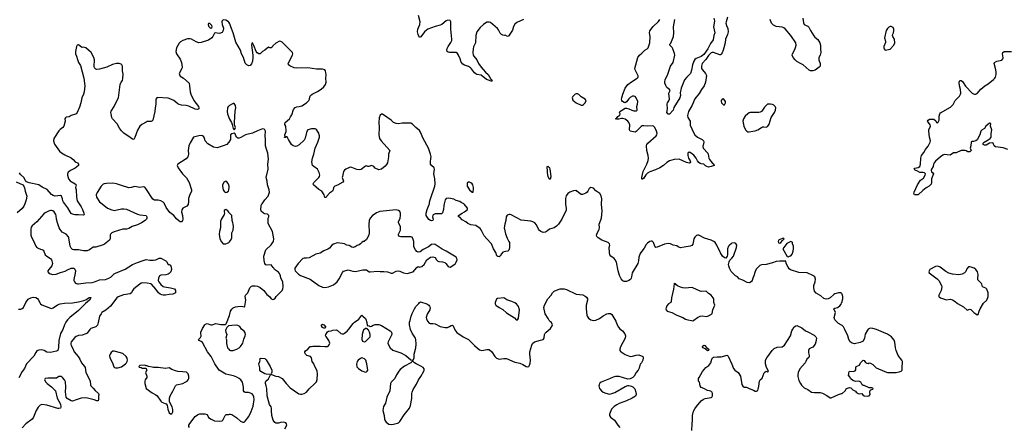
# Model space of a CAD drawing. Header units: inches. Extents: x 2134017 to 2292458, y 756222 to 916513.
# Tile 331 of 387: x 2246589 to 2262654, y 866356 to 873007. Entities that reach past the tile are written whole.
import ezdxf

# ---------------------------------------------------------------- set-up
doc = ezdxf.new("R2010")
doc.units = ezdxf.units.IN
doc.header["$MEASUREMENT"] = 0
for name, color, linetype in [('C2846', 7, 'Continuous'), ('C2847', 7, 'Continuous'), ('C2856', 7, 'Continuous'), ('C2857', 7, 'Continuous'), ('C2866', 7, 'Continuous'), ('C2867', 7, 'Continuous')]:
    doc.layers.add(name, color=color, linetype=linetype)

msp = doc.modelspace()

# ---------------------------------------------------------------- linework, layer by layer
at = {"layer": 'C2846', "color": 5}
for points, elevation in [([(2246671, 870000), (2246657, 869963), (2246630, 869927), (2246550, 869855)], 320), ([(2247935, 870000), (2248023, 869930), (2248090, 869903), (2248130, 869896), (2248250, 869921), (2248290, 869923), (2248330, 869917), (2248510, 869832), (2248550, 869822), (2248651, 869811), (2248661, 869790), (2248663, 869770), (2248656, 869750), (2248636, 869730), (2248574, 869690), (2248510, 869658), (2248425, 869635), (2248370, 869598), (2248330, 869589), (2248270, 869587), (2248132, 869548), (2248091, 869530), (2248071, 869510), (2248065, 869495), (2248064, 869430), (2248055, 869410), (2247974, 869346), (2247950, 869331), (2247830, 869297), (2247790, 869295), (2247727, 869250), (2247690, 869233), (2247630, 869236), (2247550, 869252), (2247470, 869250), (2247450, 869259), (2247430, 869278), (2247415, 869310), (2247393, 869447), (2247386, 869466), (2247350, 869505), (2247282, 869542), (2247250, 869581), (2247233, 869613), (2247205, 869690), (2247192, 869750), (2247187, 869807), (2247180, 869830), (2247150, 869872), (2247130, 869887), (2247110, 869893), (2247090, 869893), (2247059, 869881), (2247005, 869855), (2246982, 869838), (2246870, 869710), (2246790, 869641), (2246778, 869622), (2246770, 869590), (2246772, 869490), (2246781, 869461), (2246810, 869410), (2246853, 869310), (2246870, 869290), (2246890, 869278), (2246930, 869260), (2246950, 869258), (2246970, 869247), (2246982, 869230), (2247006, 869170), (2247030, 869148), (2247091, 869110), (2247107, 869090), (2247116, 869070), (2247124, 869030), (2247116, 868990), (2247063, 868930), (2247051, 868910), (2247051, 868890), (2247070, 868866), (2247130, 868847), (2247186, 868854), (2247256, 868884), (2247330, 868904), (2247370, 868926), (2247430, 868950), (2247470, 868953), (2247490, 868938), (2247499, 868910), (2247496, 868870), (2247475, 868770), (2247475, 868750), (2247483, 868730), (2247502, 868710), (2247530, 868697), (2247550, 868695), (2247670, 868715), (2247770, 868720), (2247810, 868729), (2247890, 868764), (2247990, 868770), (2248045, 868790), (2248080, 868810), (2248130, 868860), (2248150, 868873), (2248310, 868938), (2248428, 869012), (2248510, 869047), (2248590, 869070), (2248650, 869093), (2248710, 869084), (2248770, 869083), (2248810, 869087), (2248865, 869115), (2248890, 869114), (2248974, 869074), (2248983, 869063), (2249010, 869012), (2249030, 869011), (2249050, 869002), (2249061, 868970), (2249066, 868930), (2249057, 868890), (2249030, 868863), (2249010, 868854), (2248974, 868846), (2248890, 868836), (2248870, 868826), (2248852, 868788), (2248850, 868750), (2248858, 868730), (2248890, 868686), (2248930, 868654), (2248950, 868647), (2249050, 868634), (2249114, 868614), (2249133, 868590), (2249131, 868550), (2249090, 868527), (2249030, 868523), (2248970, 868512), (2248930, 868511), (2248910, 868516), (2248880, 868530), (2248852, 868550), (2248810, 868612), (2248741, 868690), (2248730, 868696), (2248670, 868708), (2248590, 868712), (2248570, 868706), (2248550, 868693), (2248450, 868615), (2248430, 868590), (2248411, 868549), (2248390, 868533), (2248282, 868518), (2248196, 868484), (2248173, 868467), (2248069, 868331), (2247992, 868268), (2247932, 868228), (2247917, 868210), (2247890, 868170), (2247872, 868068), (2247856, 868024), (2247830, 867993), (2247751, 867969), (2247731, 867950), (2247691, 867890), (2247670, 867879), (2247610, 867861), (2247550, 867856), (2247510, 867840), (2247490, 867822), (2247430, 867750), (2247423, 867730), (2247421, 867710), (2247428, 867690), (2247451, 867651), (2247478, 867590), (2247543, 867510), (2247570, 867470), (2247599, 867410), (2247647, 867350), (2247655, 867330), (2247668, 867248), (2247714, 867170), (2247739, 867110), (2247744, 867050), (2247751, 867030), (2247790, 866995), (2247818, 866958), (2247876, 866910), (2247882, 866890), (2247876, 866864), (2247873, 866830), (2247876, 866810), (2247871, 866790), (2247850, 866786), (2247805, 866805), (2247693, 866833), (2247655, 866835), (2247590, 866832), (2247510, 866802), (2247450, 866785), (2247430, 866786), (2247365, 866825), (2247348, 866850), (2247335, 866935), (2247341, 867010), (2247337, 867097), (2247322, 867130), (2247290, 867169), (2247270, 867184), (2247250, 867187), (2247230, 867184), (2247190, 867158), (2247170, 867155), (2247050, 867159), (2247007, 867153), (2246998, 867142), (2246996, 867130), (2247015, 867090), (2247036, 867070), (2247110, 867017), (2247173, 866950), (2247202, 866830), (2247256, 866736), (2247261, 866690), (2247253, 866670), (2247230, 866660), (2247210, 866660), (2247030, 866716), (2246950, 866728), (2246921, 866719), (2246890, 866683), (2246856, 866630), (2246817, 866523), (2246791, 866490), (2246690, 866410), (2246630, 866349)], 340), ([(2247560, 870000), (2247593, 869953), (2247615, 869910), (2247638, 869850), (2247641, 869830), (2247630, 869819), (2247550, 869825), (2247490, 869822), (2247467, 869827), (2247430, 869846), (2247410, 869869), (2247376, 869936), (2247326, 870000)], 320), ([(2249339, 870000), (2249337, 869990), (2249315, 869965), (2249250, 869930), (2249235, 869905), (2249230, 869870), (2249245, 869810), (2249251, 869750), (2249247, 869733), (2249230, 869709), (2249210, 869709), (2249190, 869722), (2249150, 869759), (2249105, 869810), (2249041, 869861), (2248981, 869941), (2248954, 870000)], 340), ([(2250000, 869868), (2249986, 869890), (2249950, 869908), (2249927, 869893), (2249926, 869870), (2249932, 869850), (2249926, 869830), (2249874, 869746), (2249868, 869712), (2249863, 869610), (2249848, 869550), (2249845, 869510), (2249855, 869430), (2249883, 869383), (2249910, 869351), (2249950, 869347), (2249981, 869359), (2250000, 869373)], 360), ([(2246570, 868285), (2246610, 868284), (2246630, 868293), (2246650, 868310), (2246691, 868390), (2246730, 868444), (2246770, 868469), (2246810, 868478), (2246850, 868473), (2246878, 868458), (2246890, 868443), (2246921, 868381), (2246930, 868369), (2246950, 868355), (2247090, 868300), (2247110, 868297), (2247134, 868306), (2247207, 868353), (2247250, 868370), (2247318, 868382), (2247450, 868389), (2247550, 868405), (2247636, 868424), (2247677, 868443), (2247710, 868468), (2247730, 868476), (2247750, 868474), (2247751, 868471), (2247728, 868430), (2247663, 868377), (2247550, 868261), (2247409, 868150), (2247370, 868110), (2247342, 868070), (2247320, 868030), (2247292, 867950), (2247253, 867887), (2247228, 867770), (2247221, 867659), (2247210, 867610), (2247190, 867597), (2247090, 867575), (2247030, 867584), (2246988, 867608), (2246950, 867620), (2246903, 867617), (2246870, 867605), (2246850, 867579), (2246821, 867519), (2246702, 867390), (2246665, 867315), (2246630, 867265), (2246575, 867165)], 320), ([(2250000, 867213), (2249950, 867225), (2249846, 867286), (2249775, 867390), (2249711, 867511), (2249653, 867590), (2249570, 867737), (2249550, 867757), (2249518, 867770), (2249509, 867790), (2249539, 867821), (2249550, 867842), (2249552, 867850), (2249544, 867890), (2249547, 867910), (2249573, 867970), (2249610, 868028), (2249622, 868038), (2249650, 868048), (2249710, 868030), (2249730, 868030), (2249790, 868048), (2249870, 868034), (2249949, 868031), (2249958, 868042), (2249976, 868084), (2250000, 868152)], 340), ([(2250000, 868011), (2249994, 868010), (2249970, 867986), (2249951, 867950), (2249947, 867933), (2249951, 867910), (2249967, 867870), (2249955, 867810), (2249961, 867790), (2249964, 867724), (2249979, 867650), (2250000, 867629)], 340), ([(2249358, 866350), (2249351, 866370), (2249351, 866390), (2249363, 866416), (2249450, 866531), (2249490, 866561), (2249510, 866570), (2249530, 866573), (2249610, 866574), (2249646, 866566), (2249670, 866518), (2249711, 866490), (2249770, 866464), (2249850, 866454), (2249890, 866463), (2249906, 866474), (2249941, 866550), (2249950, 866561), (2249957, 866563), (2249990, 866564), (2250000, 866567)], 340)]:
    msp.add_lwpolyline(points, dxfattribs=dict(at, elevation=elevation))
at = {"layer": 'C2846', "color": 5, "elevation": 360}
for points in [[(2248130, 867599), (2248110, 867596), (2248084, 867576), (2248064, 867550), (2248057, 867530), (2248062, 867490), (2248102, 867410), (2248124, 867344), (2248134, 867334), (2248150, 867327), (2248190, 867328), (2248250, 867342), (2248317, 867390), (2248332, 867408), (2248341, 867430), (2248346, 867450), (2248343, 867483), (2248329, 867510), (2248270, 867560), (2248150, 867595)], [(2248630, 867368), (2248550, 867366), (2248534, 867350), (2248538, 867338), (2248570, 867334), (2248590, 867322), (2248640, 867320), (2248653, 867313), (2248660, 867300), (2248662, 867290), (2248642, 867250), (2248665, 867190), (2248665, 867170), (2248637, 867130), (2248631, 867110), (2248633, 867073), (2248651, 866990), (2248750, 866921), (2248810, 866888), (2248830, 866871), (2248890, 866783), (2248910, 866766), (2248965, 866745), (2248977, 866737), (2248995, 866715), (2249008, 866650), (2249030, 866591), (2249050, 866576), (2249070, 866578), (2249089, 866610), (2249089, 866649), (2249076, 866690), (2249035, 866770), (2249033, 866830), (2249045, 866870), (2249090, 866946), (2249129, 867030), (2249150, 867050), (2249250, 867071), (2249290, 867091), (2249319, 867110), (2249339, 867130), (2249349, 867150), (2249349, 867170), (2249349, 867190), (2249339, 867230), (2249310, 867253), (2249250, 867263), (2249170, 867267), (2249130, 867275), (2249070, 867297), (2249030, 867325), (2248970, 867315), (2248850, 867329), (2248770, 867329), (2248750, 867338), (2248690, 867346), (2248670, 867358), (2248650, 867358)]]:
    msp.add_lwpolyline(points, close=True, dxfattribs=at)
at = {"layer": 'C2847', "color": 5}
for points, elevation in [([(2250000, 872965), (2249996, 872970), (2249950, 873001), (2249910, 873004), (2249890, 872990), (2249889, 872970), (2249894, 872930), (2249912, 872870), (2249908, 872830), (2249890, 872799), (2249850, 872784), (2249810, 872785), (2249785, 872795), (2249770, 872789), (2249739, 872730), (2249724, 872710), (2249670, 872671), (2249548, 872632), (2249510, 872627), (2249470, 872643), (2249390, 872691), (2249370, 872697), (2249326, 872694), (2249250, 872670), (2249213, 872647), (2249190, 872623), (2249148, 872550), (2249139, 872490), (2249145, 872450), (2249205, 872365), (2249227, 872307), (2249242, 872230), (2249237, 872210), (2249193, 872130), (2249194, 872110), (2249208, 872088), (2249261, 872050), (2249353, 871970), (2249362, 871930), (2249372, 871830), (2249383, 871790), (2249433, 871690), (2249505, 871590), (2249514, 871570), (2249511, 871550), (2249490, 871541), (2249450, 871548), (2249350, 871594), (2249305, 871605), (2249230, 871612), (2249190, 871624), (2249170, 871635), (2249104, 871690), (2249030, 871723), (2249010, 871727), (2248830, 871735), (2248808, 871710), (2248811, 871630), (2248798, 871570), (2248794, 871510), (2248763, 871370), (2248747, 871353), (2248734, 871346), (2248670, 871344), (2248650, 871336), (2248583, 871297), (2248550, 871270), (2248510, 871206), (2248470, 871084), (2248450, 871053), (2248430, 871058), (2248390, 871083), (2248290, 871155), (2248250, 871192), (2248215, 871235), (2248182, 871310), (2248105, 871390), (2248094, 871410), (2248080, 871470), (2248078, 871490), (2248083, 871516), (2248130, 871588), (2248170, 871673), (2248202, 871730), (2248229, 871951), (2248246, 871990), (2248264, 872016), (2248274, 872046), (2248277, 872117), (2248267, 872173), (2248266, 872246), (2248257, 872270), (2248243, 872283), (2248214, 872294), (2248170, 872291), (2248106, 872274), (2248010, 872232), (2247890, 872202), (2247850, 872195), (2247830, 872197), (2247810, 872222), (2247804, 872244), (2247808, 872350), (2247798, 872390), (2247753, 872470), (2247670, 872549), (2247630, 872561), (2247610, 872553), (2247597, 872557), (2247550, 872595), (2247527, 872590), (2247514, 872570), (2247498, 872490), (2247499, 872450), (2247516, 872410), (2247530, 872358), (2247550, 872311), (2247580, 872260), (2247638, 872050), (2247654, 871930), (2247640, 871830), (2247630, 871790), (2247603, 871730), (2247587, 871650), (2247563, 871577), (2247528, 871490), (2247510, 871469), (2247497, 871463), (2247430, 871441), (2247396, 871424), (2247350, 871415), (2247336, 871404), (2247327, 871390), (2247330, 871350), (2247311, 871269), (2247295, 871250), (2247250, 871216), (2247229, 871191), (2247146, 871070), (2247142, 871030), (2247158, 870978), (2247240, 870860), (2247273, 870833), (2247323, 870803), (2247430, 870751), (2247464, 870724), (2247496, 870690), (2247531, 870670), (2247551, 870650), (2247546, 870630), (2247496, 870584), (2247430, 870549), (2247382, 870518), (2247368, 870492), (2247369, 870471), (2247387, 870410), (2247410, 870379), (2247430, 870364), (2247496, 870330), (2247511, 870310), (2247500, 870270), (2247512, 870230), (2247516, 870110), (2247525, 870050), (2247560, 870000)], 320), ([(2250000, 871597), (2249990, 871589), (2249977, 871563), (2249972, 871510), (2249979, 871470), (2250000, 871413)], 340), ([(2250000, 871009), (2249996, 871004), (2249967, 870973), (2249910, 870946), (2249810, 870915), (2249750, 870929), (2249660, 870980), (2249615, 871030), (2249607, 871070), (2249596, 871096), (2249572, 871112), (2249550, 871115), (2249512, 871112), (2249427, 871090), (2249370, 870995), (2249348, 870950), (2249338, 870870), (2249344, 870810), (2249331, 870770), (2249304, 870736), (2249171, 870650), (2249161, 870630), (2249177, 870590), (2249248, 870490), (2249309, 870429), (2249335, 870390), (2249353, 870350), (2249391, 870229), (2249391, 870210), (2249360, 870140), (2249344, 870090), (2249346, 870030), (2249339, 870000)], 340), ([(2247326, 870000), (2247302, 870030), (2247291, 870050), (2247286, 870086), (2247270, 870128), (2247257, 870137), (2247170, 870130), (2247138, 870138), (2247110, 870154), (2247035, 870235), (2246956, 870276), (2246904, 870310), (2246744, 870344), (2246702, 870362), (2246682, 870382), (2246655, 870430), (2246602, 870482), (2246587, 870507)], 320), ([(2246530, 870363), (2246638, 870310), (2246656, 870290), (2246665, 870265), (2246677, 870210), (2246704, 870130), (2246697, 870070), (2246671, 870000)], 320), ([(2248954, 870000), (2248950, 870009), (2248930, 870029), (2248890, 870053), (2248850, 870064), (2248790, 870062), (2248761, 870081), (2248649, 870250), (2248630, 870272), (2248610, 870278), (2248550, 870270), (2248470, 870284), (2248410, 870267), (2248370, 870265), (2248250, 870301), (2248170, 870331), (2248110, 870337), (2248006, 870334), (2247970, 870328), (2247950, 870321), (2247917, 870290), (2247854, 870186), (2247839, 870150), (2247845, 870110), (2247890, 870035), (2247935, 870000)], 340), ([(2250000, 870308), (2249990, 870334), (2249970, 870362), (2249950, 870373), (2249918, 870350), (2249899, 870310), (2249899, 870290), (2249911, 870230), (2249930, 870198), (2249950, 870185), (2249970, 870191), (2249994, 870210), (2250000, 870233)], 360)]:
    msp.add_lwpolyline(points, dxfattribs=dict(at, elevation=elevation))
at = {"layer": 'C2847', "color": 5, "elevation": 320}
msp.add_lwpolyline([(2249690, 872942), (2249670, 872942), (2249664, 872930), (2249670, 872903), (2249690, 872879), (2249710, 872871), (2249723, 872877), (2249729, 872890), (2249726, 872910), (2249710, 872931)], close=True, dxfattribs=at)
at = {"layer": 'C2856', "color": 5}
for points, elevation in [([(2250000, 868152), (2250010, 868181), (2250028, 868250), (2250050, 868285), (2250070, 868306), (2250110, 868324), (2250148, 868328), (2250210, 868331), (2250250, 868321), (2250257, 868323), (2250265, 868335), (2250278, 868430), (2250269, 868490), (2250275, 868510), (2250309, 868550), (2250345, 868630), (2250355, 868645), (2250370, 868659), (2250390, 868665), (2250430, 868665), (2250470, 868657), (2250510, 868639), (2250570, 868586), (2250622, 868522), (2250665, 868490), (2250690, 868451), (2250717, 868443), (2250736, 868444), (2250759, 868461), (2250773, 868490), (2250870, 868590), (2250884, 868616), (2250890, 868650), (2250884, 868730), (2250852, 868790), (2250845, 868830), (2250830, 868864), (2250810, 868885), (2250748, 868930), (2250738, 868950), (2250723, 868963), (2250690, 869009), (2250610, 869004), (2250598, 869010), (2250589, 869030), (2250578, 869078), (2250575, 869150), (2250604, 869250), (2250690, 869333), (2250716, 869364), (2250730, 869390), (2250736, 869430), (2250715, 869550), (2250644, 869684), (2250641, 869739), (2250645, 869770), (2250654, 869790), (2250654, 869810), (2250632, 869832), (2250590, 869837), (2250568, 869848), (2250530, 869882), (2250521, 869910), (2250528, 869968), (2250536, 869990), (2250543, 870000)], 340), ([(2253514, 870000), (2253507, 869973), (2253505, 869910), (2253485, 869855), (2253470, 869841), (2253450, 869838), (2253370, 869841), (2253337, 869823), (2253328, 869810), (2253325, 869790), (2253333, 869750), (2253330, 869729), (2253310, 869725), (2253290, 869729), (2253266, 869746), (2253223, 869810), (2253220, 869850), (2253237, 869910), (2253272, 869990), (2253273, 870000)], 320), ([(2255493, 870000), (2255493, 869990), (2255506, 869930), (2255503, 869897), (2255432, 869750), (2255382, 869670), (2255350, 869637), (2255310, 869611), (2255231, 869590), (2255200, 869560), (2255170, 869541), (2255130, 869536), (2255090, 869549), (2255070, 869565), (2255052, 869590), (2255019, 869659), (2254992, 869692), (2254962, 869710), (2254930, 869718), (2254770, 869736), (2254610, 869823), (2254590, 869828), (2254574, 869826), (2254545, 869815), (2254525, 869790), (2254519, 869730), (2254502, 869670), (2254496, 869610), (2254515, 869515), (2254540, 869440), (2254571, 869390), (2254578, 869370), (2254581, 869290), (2254577, 869263), (2254570, 869246), (2254552, 869228), (2254513, 869227), (2254470, 869214), (2254450, 869188), (2254430, 869149), (2254410, 869139), (2254390, 869142), (2254375, 869155), (2254357, 869210), (2254321, 869270), (2254289, 869350), (2254210, 869430), (2254170, 869480), (2254118, 869579), (2254102, 869602), (2254030, 869649), (2253950, 869661), (2253902, 869682), (2253869, 869710), (2253810, 869741), (2253770, 869782), (2253748, 869790), (2253750, 869811), (2253808, 869850), (2253849, 869871), (2253895, 869910), (2253895, 869930), (2253849, 869990), (2253839, 869999), (2253838, 870000)], 320), ([(2260000, 868539), (2259990, 868549), (2259951, 868549), (2259910, 868541), (2259890, 868536), (2259870, 868523), (2259810, 868467), (2259781, 868450), (2259746, 868446), (2259710, 868456), (2259662, 868502), (2259584, 868544), (2259555, 868575), (2259544, 868630), (2259545, 868670), (2259567, 868730), (2259572, 868772), (2259564, 868810), (2259530, 868833), (2259435, 868875), (2259304, 868884), (2259167, 868927), (2259144, 868944), (2259127, 868967), (2259094, 869030), (2259087, 869067), (2258990, 869069), (2258930, 869060), (2258870, 869040), (2258770, 869015), (2258693, 869007), (2258664, 868996), (2258606, 868934), (2258590, 868898), (2258568, 868830), (2258549, 868790), (2258538, 868750), (2258527, 868733), (2258510, 868718), (2258490, 868713), (2258459, 868719), (2258390, 868758), (2258330, 868781), (2258299, 868810), (2258270, 868830), (2258200, 868900), (2258170, 868954), (2258158, 868990), (2258156, 869010), (2258163, 869057), (2258176, 869084), (2258210, 869115), (2258233, 869147), (2258285, 869290), (2258289, 869330), (2258274, 869354), (2258250, 869364), (2258210, 869358), (2258195, 869350), (2258170, 869329), (2258155, 869310), (2258140, 869270), (2258137, 869170), (2258130, 869148), (2258110, 869118), (2258090, 869122), (2258055, 869150), (2258022, 869202), (2257961, 869330), (2257936, 869370), (2257916, 869390), (2257870, 869412), (2257764, 869444), (2257670, 869492), (2257650, 869492), (2257630, 869486), (2257602, 869458), (2257590, 869430), (2257580, 869370), (2257570, 869342), (2257556, 869324), (2257530, 869312), (2257430, 869293), (2257370, 869286), (2257330, 869301), (2257310, 869315), (2257250, 869330), (2257210, 869352), (2257170, 869357), (2257110, 869345), (2256990, 869294), (2256970, 869292), (2256950, 869309), (2256931, 869370), (2256921, 869381), (2256910, 869392), (2256890, 869394), (2256870, 869388), (2256830, 869362), (2256810, 869341), (2256780, 869280), (2256740, 869230), (2256715, 869190), (2256692, 869130), (2256685, 869070), (2256674, 869030), (2256583, 868877), (2256573, 868810), (2256566, 868790), (2256553, 868770), (2256530, 868750), (2256490, 868734), (2256450, 868736), (2256430, 868746), (2256401, 868781), (2256374, 868834), (2256351, 868910), (2256326, 869050), (2256304, 869090), (2256287, 869110), (2256235, 869150), (2256218, 869170), (2256210, 869210), (2256208, 869290), (2256215, 869330), (2256213, 869350), (2256190, 869370), (2256089, 869410), (2256025, 869450), (2256003, 869470), (2256000, 869490), (2256005, 869510), (2256045, 869590), (2256049, 869610), (2256045, 869670), (2256083, 869770), (2256093, 869890), (2256080, 869990), (2256080, 870000)], 320), ([(2250000, 869373), (2250010, 869381), (2250038, 869422), (2250050, 869450), (2250053, 869527), (2250070, 869572), (2250075, 869630), (2250072, 869670), (2250064, 869690), (2250058, 869730), (2250052, 869812), (2250003, 869863), (2250000, 869868)], 360), ([(2250917, 866330), (2250949, 866390), (2250945, 866410), (2250929, 866430), (2250890, 866442), (2250846, 866434), (2250810, 866421), (2250770, 866422), (2250750, 866435), (2250726, 866470), (2250712, 866510), (2250705, 866550), (2250697, 866630), (2250698, 866670), (2250694, 866690), (2250666, 866730), (2250648, 866790), (2250628, 866870), (2250622, 866990), (2250612, 867032), (2250598, 867070), (2250597, 867090), (2250607, 867110), (2250651, 867149), (2250682, 867210), (2250678, 867218), (2250610, 867223), (2250590, 867230), (2250524, 867264), (2250507, 867287), (2250508, 867328), (2250489, 867390), (2250509, 867431), (2250514, 867450), (2250509, 867471), (2250520, 867480), (2250530, 867485), (2250590, 867481), (2250610, 867459), (2250675, 867350), (2250704, 867290), (2250704, 867256), (2250691, 867230), (2250700, 867220), (2250770, 867192), (2250810, 867185), (2250870, 867151), (2250935, 867070), (2251002, 867002), (2251144, 866904), (2251170, 866894), (2251190, 866894), (2251230, 866905), (2251270, 866930), (2251310, 866985), (2251405, 867070), (2251430, 867099), (2251444, 867136), (2251450, 867230), (2251445, 867270), (2251438, 867290), (2251406, 867350), (2251390, 867390), (2251361, 867430), (2251349, 867490), (2251332, 867512), (2251275, 867530), (2251253, 867550), (2251242, 867570), (2251244, 867590), (2251255, 867605), (2251289, 867631), (2251330, 867672), (2251350, 867672), (2251370, 867682), (2251438, 867678), (2251490, 867682), (2251570, 867673), (2251610, 867674), (2251620, 867680), (2251640, 867700), (2251647, 867730), (2251632, 867770), (2251590, 867838), (2251578, 867850), (2251582, 867870), (2251610, 867911), (2251630, 867922), (2251670, 867928), (2251697, 867943), (2251750, 867945), (2251776, 867936), (2251830, 867888), (2251850, 867881), (2251870, 867881), (2251890, 867891), (2251930, 867924), (2251961, 867959), (2252030, 868051), (2252050, 868071), (2252120, 868120), (2252170, 868185), (2252190, 868171), (2252231, 868130), (2252238, 868118), (2252253, 868067), (2252258, 868018), (2252290, 868012), (2252310, 868002), (2252330, 868005), (2252358, 868022), (2252390, 868033), (2252410, 868036), (2252450, 868032), (2252495, 868015), (2252632, 867932), (2252653, 867910), (2252663, 867870), (2252600, 867750), (2252598, 867730), (2252603, 867710), (2252633, 867653), (2252677, 867616), (2252809, 867569), (2252890, 867525), (2252970, 867458), (2252990, 867451), (2253010, 867452), (2253025, 867490), (2253027, 867550), (2253050, 867650), (2253056, 867710), (2253054, 867790), (2253047, 867810), (2252993, 867890), (2252964, 867950), (2252949, 868030), (2252949, 868070), (2252962, 868098), (2252975, 868170), (2252990, 868211), (2253030, 868291), (2253055, 868325), (2253103, 868377), (2253110, 868391), (2253130, 868401), (2253232, 868370), (2253265, 868350), (2253277, 868330), (2253284, 868310), (2253281, 868270), (2253237, 868203), (2253221, 868150), (2253225, 868125), (2253241, 868090), (2253270, 868055), (2253288, 868048), (2253330, 868050), (2253370, 868042), (2253450, 868003), (2253530, 867985), (2253570, 867987), (2253601, 867999), (2253630, 868017), (2253650, 868021), (2253659, 868010), (2253690, 867946), (2253723, 867903), (2253823, 867830), (2253910, 867786), (2254010, 867690), (2254090, 867621), (2254130, 867607), (2254210, 867624), (2254250, 867623), (2254290, 867590), (2254339, 867510), (2254370, 867483), (2254410, 867470), (2254490, 867481), (2254530, 867477), (2254670, 867419), (2254750, 867402), (2254800, 867380), (2254850, 867347), (2254870, 867341), (2254895, 867350), (2254909, 867370), (2254917, 867403), (2254924, 867450), (2254912, 867550), (2254913, 867587), (2254943, 867697), (2254956, 867724), (2254990, 867752), (2255085, 867775), (2255130, 867790), (2255145, 867810), (2255153, 867870), (2255163, 867890), (2255179, 867910), (2255249, 867970), (2255275, 868010), (2255282, 868030), (2255268, 868068), (2255250, 868078), (2255230, 868098), (2255214, 868130), (2255161, 868210), (2255140, 868310), (2255150, 868350), (2255207, 868450), (2255259, 868510), (2255283, 868550), (2255310, 868579), (2255373, 868607), (2255410, 868617), (2255470, 868615), (2255510, 868604), (2255670, 868528), (2255775, 868515), (2255816, 868496), (2255837, 868477), (2255851, 868450), (2255853, 868433), (2255833, 868347), (2255834, 868290), (2255845, 868185), (2255848, 868170), (2255870, 868139), (2255910, 868110), (2255950, 868097), (2255990, 868102), (2256050, 868129), (2256110, 868173), (2256170, 868205), (2256190, 868211), (2256230, 868211), (2256250, 868198), (2256316, 868090), (2256339, 868030), (2256360, 867990), (2256383, 867963), (2256423, 867930), (2256461, 867881), (2256473, 867850), (2256470, 867810), (2256390, 867670), (2256379, 867630), (2256379, 867610), (2256397, 867590), (2256419, 867579), (2256470, 867542), (2256550, 867512), (2256590, 867515), (2256650, 867535), (2256690, 867539), (2256754, 867510), (2256760, 867500), (2256762, 867490), (2256755, 867450), (2256735, 867410), (2256716, 867390), (2256706, 867370), (2256697, 867323), (2256681, 867290), (2256646, 867250), (2256616, 867190), (2256591, 867169), (2256550, 867146), (2256510, 867141), (2256370, 867183), (2256310, 867187), (2256270, 867174), (2256214, 867146), (2256076, 867090), (2256051, 867070), (2256041, 867050), (2256039, 867030), (2256051, 866990), (2256081, 866950), (2256110, 866930), (2256150, 866913), (2256210, 866898), (2256250, 866905), (2256298, 866922), (2256470, 867023), (2256510, 867036), (2256530, 867036), (2256570, 867026), (2256594, 867014), (2256623, 866983), (2256641, 866930), (2256645, 866890), (2256634, 866866), (2256582, 866830), (2256490, 866786), (2256370, 866742), (2256330, 866722), (2256290, 866694), (2256245, 866650), (2256212, 866570), (2256214, 866550), (2256230, 866523), (2256292, 866472), (2256347, 866390), (2256380, 866350)], 320), ([(2260000, 868022), (2259949, 868050), (2259910, 868087), (2259890, 868110), (2259877, 868150), (2259898, 868230), (2259873, 868290), (2259890, 868302), (2259930, 868310), (2259950, 868319), (2259970, 868336), (2259990, 868363), (2260000, 868385)], 320), ([(2250000, 867629), (2250014, 867614), (2250030, 867609), (2250070, 867607), (2250130, 867630), (2250170, 867654), (2250190, 867673), (2250228, 867730), (2250245, 867795), (2250270, 867850), (2250274, 867870), (2250270, 867895), (2250250, 867924), (2250210, 867955), (2250180, 868000), (2250150, 868019), (2250130, 868023), (2250050, 868019), (2250000, 868011)], 340), ([(2257557, 866303), (2257559, 866410), (2257566, 866470), (2257565, 866550), (2257583, 866617), (2257602, 866658), (2257630, 866698), (2257710, 866790), (2257746, 866814), (2257775, 866825), (2257870, 866840), (2257883, 866850), (2257894, 866870), (2257895, 866910), (2257887, 866927), (2257877, 866937), (2257864, 866944), (2257810, 866957), (2257750, 866989), (2257706, 867006), (2257694, 867030), (2257679, 867090), (2257667, 867107), (2257664, 867130), (2257665, 867150), (2257674, 867170), (2257730, 867264), (2257784, 867330), (2257834, 867366), (2257850, 867384), (2257864, 867410), (2257880, 867470), (2257891, 867489), (2257910, 867502), (2257970, 867508), (2258034, 867506), (2258130, 867531), (2258150, 867516), (2258210, 867385), (2258236, 867316), (2258259, 867290), (2258310, 867248), (2258352, 867190), (2258374, 867054), (2258390, 867027), (2258410, 867011), (2258450, 867010), (2258490, 866990), (2258564, 866964), (2258590, 866947), (2258610, 866943), (2258630, 866956), (2258640, 866980), (2258651, 867029), (2258661, 867110), (2258672, 867128), (2258703, 867157), (2258735, 867245), (2258750, 867262), (2258770, 867272), (2258790, 867262), (2258806, 867270), (2258773, 867333), (2258756, 867390), (2258759, 867450), (2258779, 867490), (2258867, 867610), (2258900, 867640), (2258950, 867662), (2259030, 867669), (2259070, 867694), (2259164, 867850), (2259188, 867932), (2259201, 867959), (2259227, 867993), (2259250, 868011), (2259270, 868019), (2259350, 867979), (2259410, 867931), (2259450, 867915), (2259550, 867859), (2259581, 867830), (2259587, 867810), (2259581, 867750), (2259567, 867710), (2259530, 867665), (2259491, 867649), (2259470, 867635), (2259458, 867610), (2259458, 867570), (2259471, 867530), (2259472, 867508), (2259464, 867496), (2259430, 867468), (2259416, 867430), (2259404, 867410), (2259319, 867310), (2259293, 867250), (2259287, 867210), (2259287, 867187), (2259302, 867122), (2259326, 867070), (2259344, 867044), (2259390, 866999), (2259450, 866971), (2259510, 866931), (2259557, 866923), (2259650, 866923), (2259690, 866913), (2259757, 866877), (2259810, 866839), (2259830, 866835), (2259948, 866892), (2260000, 866907)], 320), ([(2250000, 866567), (2250010, 866571), (2250030, 866571), (2250050, 866563), (2250133, 866513), (2250190, 866454), (2250230, 866439), (2250250, 866441), (2250270, 866454), (2250326, 866534), (2250367, 866613), (2250401, 866699), (2250416, 866810), (2250411, 866851), (2250399, 866879), (2250380, 866900), (2250355, 866915), (2250323, 866923), (2250266, 866926), (2250250, 866932), (2250240, 866950), (2250239, 867010), (2250223, 867090), (2250198, 867130), (2250172, 867152), (2250134, 867174), (2250075, 867195), (2250000, 867213)], 340)]:
    msp.add_lwpolyline(points, dxfattribs=dict(at, elevation=elevation))
for points, elevation in [([(2252730, 869904), (2252463, 869877), (2252410, 869855), (2252371, 869830), (2252344, 869810), (2252307, 869770), (2252291, 869730), (2252285, 869670), (2252291, 869529), (2252287, 869490), (2252250, 869422), (2252211, 869390), (2252195, 869385), (2252171, 869369), (2252150, 869349), (2252130, 869335), (2252097, 869323), (2252061, 869299), (2252030, 869289), (2252010, 869293), (2251965, 869325), (2251929, 869329), (2251890, 869349), (2251857, 869357), (2251770, 869365), (2251710, 869346), (2251681, 869330), (2251642, 869278), (2251619, 869261), (2251550, 869233), (2251490, 869196), (2251421, 869179), (2251310, 869123), (2251270, 869113), (2251230, 869113), (2251210, 869109), (2251131, 869030), (2251078, 868950), (2251078, 868930), (2251085, 868910), (2251137, 868857), (2251170, 868835), (2251330, 868771), (2251470, 868670), (2251530, 868643), (2251570, 868637), (2251630, 868647), (2251710, 868682), (2251769, 868730), (2251803, 868777), (2251856, 868884), (2251870, 868905), (2251930, 868921), (2251950, 868923), (2252023, 868903), (2252070, 868900), (2252190, 868924), (2252230, 868927), (2252250, 868923), (2252290, 868895), (2252310, 868891), (2252430, 868901), (2252470, 868896), (2252530, 868899), (2252590, 868894), (2252650, 868871), (2252670, 868871), (2252730, 868901), (2252770, 868908), (2252790, 868905), (2252850, 868878), (2252910, 868864), (2253010, 868890), (2253070, 868961), (2253090, 868978), (2253110, 868967), (2253150, 868977), (2253186, 869014), (2253230, 869091), (2253290, 869131), (2253330, 869136), (2253366, 869126), (2253387, 869090), (2253410, 869066), (2253430, 869059), (2253490, 869057), (2253524, 869044), (2253541, 869030), (2253580, 868980), (2253592, 868972), (2253610, 868971), (2253670, 869007), (2253697, 869030), (2253713, 869050), (2253725, 869090), (2253724, 869110), (2253709, 869130), (2253685, 869150), (2253550, 869229), (2253480, 869260), (2253370, 869339), (2253350, 869345), (2253310, 869339), (2253259, 869301), (2253170, 869257), (2253122, 869218), (2253090, 869214), (2253070, 869222), (2253049, 869250), (2253022, 869302), (2253018, 869330), (2253019, 869390), (2253010, 869419), (2252990, 869457), (2252970, 869464), (2252810, 869463), (2252788, 869468), (2252770, 869490), (2252767, 869510), (2252800, 869570), (2252803, 869590), (2252801, 869630), (2252770, 869690), (2252770, 869710), (2252795, 869770), (2252805, 869810), (2252801, 869850), (2252790, 869879), (2252770, 869893)], 340), ([(2259050, 869442), (2258990, 869422), (2258971, 869409), (2258965, 869390), (2258967, 869367), (2258990, 869363), (2259010, 869369), (2259034, 869406), (2259062, 869430), (2259059, 869439)], 320), ([(2259170, 869386), (2259106, 869354), (2259041, 869270), (2259110, 869142), (2259130, 869138), (2259150, 869146), (2259170, 869155), (2259190, 869183), (2259210, 869230), (2259216, 869270), (2259214, 869310), (2259198, 869350), (2259197, 869370), (2259190, 869378)], 320), ([(2257270, 868706), (2257265, 868695), (2257259, 868610), (2257224, 868470), (2257219, 868410), (2257211, 868390), (2257175, 868370), (2257150, 868339), (2257134, 868290), (2257136, 868270), (2257151, 868251), (2257227, 868227), (2257310, 868183), (2257410, 868147), (2257450, 868122), (2257490, 868108), (2257550, 868096), (2257570, 868095), (2257590, 868104), (2257646, 868150), (2257690, 868170), (2257730, 868177), (2257790, 868165), (2257810, 868168), (2257827, 868173), (2257879, 868201), (2257887, 868213), (2257898, 868270), (2257929, 868350), (2257912, 868390), (2257913, 868450), (2257906, 868470), (2257870, 868514), (2257830, 868539), (2257790, 868579), (2257710, 868574), (2257690, 868579), (2257570, 868632), (2257550, 868635), (2257450, 868625), (2257410, 868630), (2257370, 868641), (2257324, 868664), (2257301, 868681), (2257290, 868695), (2257278, 868698)], 340), ([(2254490, 868469), (2254384, 868456), (2254371, 868449), (2254347, 868390), (2254347, 868370), (2254358, 868350), (2254410, 868311), (2254470, 868279), (2254530, 868224), (2254660, 868140), (2254690, 868112), (2254710, 868112), (2254730, 868134), (2254743, 868270), (2254730, 868329), (2254693, 868370), (2254667, 868387), (2254619, 868410), (2254536, 868436)], 340), ([(2251550, 867973), (2251530, 867985), (2251516, 868010), (2251514, 868030), (2251530, 868041), (2251551, 868030), (2251585, 867990), (2251570, 867975)], 320), ([(2252230, 867968), (2252198, 867942), (2252191, 867929), (2252178, 867870), (2252173, 867790), (2252184, 867764), (2252210, 867748), (2252230, 867755), (2252249, 867770), (2252309, 867830), (2252309, 867870), (2252295, 867910), (2252279, 867939), (2252266, 867950), (2252262, 867962), (2252247, 867967)], 320), ([(2257810, 867603), (2257775, 867635), (2257742, 867650), (2257727, 867670), (2257735, 867685), (2257750, 867694), (2257770, 867690), (2257796, 867656), (2257835, 867630), (2257830, 867607)], 320), ([(2252170, 867487), (2252150, 867481), (2252110, 867452), (2252095, 867430), (2252087, 867387), (2252090, 867342), (2252116, 867316), (2252170, 867279), (2252230, 867256), (2252250, 867259), (2252261, 867270), (2252269, 867290), (2252255, 867390), (2252236, 867450), (2252213, 867473), (2252190, 867484)], 320), ([(2253010, 867428), (2252990, 867428), (2252972, 867410), (2252865, 867355), (2252799, 867301), (2252774, 867270), (2252739, 867210), (2252712, 867150), (2252650, 867092), (2252640, 867070), (2252629, 866950), (2252582, 866850), (2252559, 866750), (2252527, 866693), (2252512, 866630), (2252536, 866550), (2252542, 866490), (2252549, 866470), (2252570, 866439), (2252610, 866405), (2252650, 866400), (2252690, 866406), (2252756, 866424), (2252770, 866430), (2252790, 866448), (2252861, 866559), (2252951, 866670), (2252965, 866710), (2252987, 866827), (2252985, 866910), (2252990, 866930), (2253010, 866975), (2253062, 867058), (2253097, 867130), (2253135, 867185), (2253181, 867270), (2253187, 867290), (2253186, 867310), (2253173, 867330), (2253134, 867354), (2253059, 867390), (2253028, 867410)], 320)]:
    msp.add_lwpolyline(points, close=True, dxfattribs=dict(at, elevation=elevation))
at = {"layer": 'C2857', "color": 5}
for points, elevation in [([(2253273, 870000), (2253274, 870030), (2253286, 870070), (2253365, 870290), (2253368, 870330), (2253361, 870410), (2253345, 870490), (2253357, 870570), (2253349, 870590), (2253307, 870627), (2253293, 870650), (2253290, 870690), (2253299, 870741), (2253300, 870770), (2253291, 870810), (2253258, 870910), (2253173, 871070), (2253130, 871172), (2253110, 871200), (2253050, 871246), (2253031, 871271), (2253000, 871300), (2252970, 871316), (2252830, 871316), (2252769, 871309), (2252730, 871313), (2252689, 871330), (2252649, 871370), (2252510, 871463), (2252490, 871464), (2252471, 871449), (2252455, 871405), (2252447, 871330), (2252455, 871250), (2252448, 871128), (2252461, 871070), (2252487, 871030), (2252626, 870870), (2252608, 870810), (2252607, 870770), (2252588, 870670), (2252576, 870644), (2252550, 870615), (2252491, 870569), (2252450, 870559), (2252390, 870582), (2252368, 870610), (2252330, 870629), (2252286, 870614), (2252270, 870613), (2252250, 870621), (2252230, 870619), (2252159, 870561), (2252130, 870555), (2252090, 870561), (2252010, 870596), (2251990, 870599), (2251970, 870597), (2251910, 870569), (2251886, 870550), (2251875, 870530), (2251854, 870450), (2251853, 870430), (2251871, 870370), (2251864, 870356), (2251774, 870306), (2251730, 870289), (2251711, 870270), (2251705, 870230), (2251691, 870210), (2251645, 870175), (2251602, 870130), (2251590, 870106), (2251570, 870106), (2251558, 870150), (2251519, 870210), (2251470, 870236), (2251381, 870310), (2251379, 870330), (2251387, 870350), (2251469, 870430), (2251481, 870450), (2251485, 870470), (2251476, 870516), (2251450, 870569), (2251390, 870609), (2251369, 870630), (2251357, 870690), (2251364, 870750), (2251387, 870813), (2251410, 870910), (2251453, 871010), (2251479, 871090), (2251482, 871110), (2251478, 871130), (2251470, 871154), (2251450, 871189), (2251430, 871213), (2251410, 871224), (2251390, 871227), (2251350, 871225), (2251290, 871210), (2251273, 871187), (2251248, 871072), (2251230, 871039), (2251150, 870964), (2251110, 870941), (2251090, 870937), (2251050, 870950), (2251025, 870970), (2250974, 871050), (2250955, 871095), (2250944, 871096), (2250927, 871087), (2250910, 871086), (2250909, 871090), (2250918, 871102), (2250915, 871130), (2250936, 871184), (2250939, 871210), (2250929, 871251), (2250929, 871269), (2250916, 871296), (2250915, 871310), (2250922, 871330), (2250989, 871390), (2251010, 871421), (2251030, 871456), (2251059, 871541), (2251086, 871574), (2251110, 871585), (2251150, 871590), (2251190, 871602), (2251269, 871650), (2251293, 871670), (2251309, 871691), (2251317, 871710), (2251323, 871750), (2251333, 871770), (2251361, 871790), (2251450, 871833), (2251510, 871873), (2251552, 871910), (2251576, 871950), (2251587, 871990), (2251583, 872050), (2251592, 872108), (2251579, 872170), (2251567, 872187), (2251530, 872202), (2251430, 872199), (2251290, 872220), (2251110, 872216), (2251070, 872223), (2250994, 872254), (2250974, 872270), (2250969, 872290), (2251042, 872430), (2251045, 872450), (2251040, 872470), (2250870, 872638), (2250850, 872653), (2250830, 872657), (2250770, 872625), (2250722, 872578), (2250710, 872559), (2250690, 872549), (2250670, 872549), (2250650, 872558), (2250591, 872510), (2250550, 872487), (2250510, 872449), (2250490, 872449), (2250464, 872464), (2250447, 872487), (2250410, 872588), (2250390, 872628), (2250374, 872626), (2250371, 872590), (2250395, 872430), (2250395, 872390), (2250386, 872330), (2250370, 872284), (2250350, 872259), (2250330, 872255), (2250295, 872270), (2250270, 872295), (2250240, 872390), (2250210, 872450), (2250190, 872510), (2250118, 872638), (2250072, 872790), (2250032, 872888), (2250020, 872940), (2250000, 872965)], 320), ([(2254808, 873010), (2254700, 872960), (2254667, 872933), (2254646, 872894), (2254630, 872836), (2254610, 872801), (2254584, 872770), (2254570, 872744), (2254550, 872734), (2254510, 872753), (2254491, 872749), (2254470, 872752), (2254450, 872763), (2254430, 872785), (2254403, 872843), (2254385, 872865), (2254270, 872960), (2254250, 872968), (2254210, 872964), (2254154, 872926), (2254102, 872878), (2254050, 872810), (2254033, 872750), (2254025, 872630), (2253996, 872564), (2253988, 872532), (2253982, 872470), (2253988, 872430), (2253998, 872410), (2254046, 872350), (2254076, 872290), (2254116, 872230), (2254153, 872193), (2254188, 872148), (2254235, 872110), (2254276, 872036), (2254286, 872030), (2254297, 872010), (2254290, 871999), (2254256, 872016), (2254204, 872030), (2254119, 872099), (2254050, 872115), (2254030, 872124), (2254010, 872141), (2253963, 872203), (2253943, 872223), (2253910, 872242), (2253846, 872266), (2253822, 872282), (2253794, 872314), (2253776, 872370), (2253746, 872430), (2253730, 872456), (2253711, 872470), (2253690, 872474), (2253602, 872470), (2253578, 872478), (2253563, 872490), (2253559, 872510), (2253564, 872536), (2253580, 872570), (2253625, 872635), (2253639, 872670), (2253641, 872690), (2253623, 872850), (2253626, 872946), (2253622, 872970), (2253610, 872993), (2253577, 872997), (2253550, 872990), (2253479, 872930), (2253450, 872915), (2253370, 872897), (2253250, 872854), (2253194, 872810), (2253134, 872726), (2253110, 872717), (2253090, 872766), (2253081, 872810), (2253087, 872850), (2253119, 872930), (2253125, 872970), (2253094, 873074)], 280), ([(2258139, 873050), (2258114, 872970), (2258113, 872950), (2258122, 872910), (2258144, 872864), (2258148, 872810), (2258135, 872765), (2258106, 872690), (2258101, 872630), (2258075, 872550), (2258068, 872510), (2258052, 872468), (2258036, 872444), (2258025, 872435), (2258010, 872434), (2257910, 872471), (2257890, 872473), (2257870, 872465), (2257830, 872424), (2257784, 872356), (2257726, 872290), (2257712, 872250), (2257713, 872210), (2257727, 872187), (2257779, 872130), (2257794, 872094), (2257781, 871990), (2257757, 871930), (2257712, 871870), (2257677, 871803), (2257603, 871717), (2257563, 871610), (2257503, 871510), (2257488, 871468), (2257486, 871446), (2257493, 871413), (2257528, 871350), (2257528, 871288), (2257584, 871164), (2257606, 871130), (2257648, 871088), (2257722, 871050), (2257744, 871030), (2257750, 871010), (2257736, 870936), (2257743, 870910), (2257814, 870830), (2257824, 870810), (2257835, 870750), (2257846, 870726), (2257890, 870670), (2257915, 870650), (2257918, 870630), (2257870, 870610), (2257830, 870603), (2257798, 870610), (2257780, 870620), (2257749, 870649), (2257710, 870653), (2257690, 870663), (2257670, 870678), (2257650, 870703), (2257624, 870750), (2257590, 870798), (2257530, 870841), (2257510, 870844), (2257491, 870829), (2257491, 870789), (2257502, 870750), (2257530, 870702), (2257533, 870687), (2257525, 870670), (2257510, 870665), (2257470, 870674), (2257350, 870730), (2257270, 870723), (2257190, 870704), (2257150, 870678), (2257095, 870630), (2257036, 870590), (2256964, 870556), (2256870, 870522), (2256830, 870501), (2256803, 870477), (2256770, 870420), (2256750, 870403), (2256744, 870404), (2256739, 870410), (2256740, 870430), (2256762, 870530), (2256820, 870650), (2256841, 870710), (2256849, 870750), (2256845, 870790), (2256819, 870870), (2256815, 870950), (2256822, 870970), (2256838, 870990), (2256975, 871110), (2256985, 871130), (2256988, 871150), (2256978, 871190), (2256950, 871246), (2256930, 871271), (2256910, 871274), (2256831, 871269), (2256770, 871275), (2256747, 871273), (2256730, 871263), (2256650, 871180), (2256630, 871173), (2256550, 871186), (2256539, 871210), (2256545, 871290), (2256530, 871330), (2256511, 871351), (2256470, 871382), (2256430, 871395), (2256410, 871396), (2256365, 871385), (2256325, 871385), (2256306, 871390), (2256324, 871396), (2256350, 871427), (2256379, 871450), (2256385, 871470), (2256377, 871490), (2256379, 871510), (2256470, 871565), (2256490, 871565), (2256530, 871552), (2256576, 871530), (2256610, 871520), (2256650, 871521), (2256661, 871530), (2256656, 871590), (2256671, 871630), (2256674, 871670), (2256650, 871732), (2256630, 871751), (2256610, 871760), (2256590, 871759), (2256550, 871738), (2256525, 871715), (2256490, 871664), (2256470, 871652), (2256450, 871656), (2256425, 871670), (2256414, 871690), (2256410, 871708), (2256411, 871730), (2256428, 871790), (2256468, 871890), (2256510, 871949), (2256570, 871995), (2256663, 872050), (2256681, 872070), (2256682, 872090), (2256630, 872190), (2256626, 872210), (2256676, 872390), (2256700, 872430), (2256740, 872460), (2256790, 872508), (2256827, 872533), (2256841, 872550), (2256870, 872630), (2256877, 872730), (2256865, 872790), (2256873, 872827), (2256924, 872896), (2257010, 872975), (2257031, 873009)], 280), ([(2257912, 873030), (2257924, 872990), (2257922, 872950), (2257909, 872890), (2257929, 872790), (2257914, 872750), (2257904, 872676), (2257859, 872621), (2257815, 872530), (2257750, 872438), (2257710, 872407), (2257627, 872373), (2257605, 872355), (2257587, 872330), (2257564, 872270), (2257550, 872184), (2257533, 872127), (2257474, 872070), (2257436, 872024), (2257380, 871890), (2257366, 871814), (2257369, 871770), (2257358, 871730), (2257264, 871576), (2257250, 871533), (2257190, 871467), (2257170, 871465), (2257150, 871490), (2257156, 871550), (2257154, 871626), (2257159, 871650), (2257179, 871681), (2257189, 871710), (2257182, 871810), (2257201, 871850), (2257189, 871870), (2257150, 871902), (2257130, 871932), (2257113, 871970), (2257113, 871990), (2257123, 872030), (2257161, 872099), (2257205, 872250), (2257250, 872310), (2257279, 872430), (2257275, 872455), (2257246, 872530), (2257232, 872552), (2257196, 872590), (2257199, 872610), (2257214, 872626), (2257226, 872650), (2257257, 872730), (2257263, 872790), (2257258, 872890), (2257277, 873010)], 260), ([(2259369, 873030), (2259376, 872956), (2259387, 872930), (2259410, 872916), (2259450, 872903), (2259467, 872887), (2259493, 872833), (2259546, 872746), (2259564, 872724), (2259610, 872686), (2259644, 872630), (2259656, 872590), (2259654, 872530), (2259662, 872470), (2259652, 872430), (2259630, 872390), (2259625, 872370), (2259628, 872350), (2259649, 872290), (2259652, 872270), (2259649, 872250), (2259632, 872230), (2259570, 872185), (2259532, 872172), (2259490, 872170), (2259470, 872181), (2259370, 872268), (2259330, 872294), (2259270, 872323), (2259241, 872350), (2259209, 872390), (2259194, 872430), (2259199, 872450), (2259238, 872522), (2259249, 872551), (2259258, 872590), (2259251, 872630), (2259171, 872750), (2259079, 872859), (2259055, 872875), (2259030, 872884), (2258930, 872896), (2258890, 872915), (2258855, 872950), (2258831, 873011)], 280), ([(2250000, 871413), (2250010, 871386), (2250044, 871330), (2250057, 871297), (2250070, 871232), (2250090, 871212), (2250099, 871221), (2250109, 871250), (2250096, 871290), (2250093, 871330), (2250106, 871514), (2250115, 871570), (2250110, 871608), (2250102, 871622), (2250090, 871637), (2250070, 871639), (2250010, 871605), (2250000, 871597)], 340), ([(2250543, 870000), (2250591, 870069), (2250645, 870130), (2250664, 870190), (2250659, 870230), (2250633, 870310), (2250629, 870370), (2250613, 870430), (2250641, 870570), (2250639, 870650), (2250651, 870730), (2250636, 870830), (2250608, 870908), (2250600, 870950), (2250600, 871050), (2250594, 871110), (2250600, 871190), (2250590, 871209), (2250578, 871218), (2250550, 871224), (2250470, 871195), (2250390, 871153), (2250274, 871130), (2250198, 871082), (2250170, 871075), (2250150, 871075), (2250130, 871088), (2250115, 871110), (2250103, 871143), (2250090, 871158), (2250050, 871144), (2250031, 871130), (2250026, 871050), (2250000, 871009)], 340), ([(2250000, 870233), (2250009, 870270), (2250007, 870290), (2250000, 870308)], 360), ([(2256080, 870000), (2256086, 870086), (2256074, 870134), (2256053, 870170), (2255990, 870215), (2255950, 870256), (2255930, 870265), (2255910, 870267), (2255890, 870259), (2255879, 870250), (2255861, 870210), (2255848, 870192), (2255824, 870176), (2255770, 870154), (2255750, 870155), (2255730, 870169), (2255678, 870210), (2255670, 870226), (2255662, 870218), (2255626, 870214), (2255566, 870194), (2255532, 870170), (2255507, 870133), (2255495, 870090), (2255493, 870000)], 320), ([(2253838, 870000), (2253790, 870024), (2253770, 870041), (2253710, 870059), (2253670, 870077), (2253590, 870092), (2253549, 870091), (2253530, 870069), (2253514, 870000)], 320)]:
    msp.add_lwpolyline(points, dxfattribs=dict(at, elevation=elevation))
at = {"layer": 'C2857', "color": 5, "elevation": 320}
for points in [[(2255690, 871799), (2255670, 871799), (2255650, 871789), (2255607, 871750), (2255601, 871730), (2255615, 871695), (2255669, 871649), (2255750, 871611), (2255770, 871611), (2255790, 871621), (2255817, 871650), (2255834, 871690), (2255815, 871710), (2255750, 871749), (2255710, 871787)], [(2258070, 871713), (2258050, 871709), (2258035, 871690), (2258034, 871670), (2258042, 871650), (2258070, 871619), (2258090, 871616), (2258103, 871650), (2258104, 871670), (2258096, 871690)], [(2258838, 871630), (2258792, 871628), (2258742, 871578), (2258710, 871529), (2258690, 871509), (2258670, 871497), (2258650, 871490), (2258550, 871495), (2258509, 871491), (2258490, 871486), (2258470, 871472), (2258428, 871430), (2258399, 871390), (2258389, 871350), (2258406, 871270), (2258430, 871211), (2258451, 871190), (2258470, 871179), (2258490, 871175), (2258550, 871186), (2258590, 871193), (2258630, 871208), (2258690, 871248), (2258710, 871256), (2258730, 871259), (2258770, 871255), (2258790, 871262), (2258798, 871270), (2258816, 871304), (2258848, 871410), (2258907, 871490), (2258923, 871530), (2258927, 871570), (2258917, 871590), (2258895, 871610), (2258870, 871624)], [(2255210, 870609), (2255192, 870608), (2255188, 870590), (2255196, 870550), (2255196, 870510), (2255205, 870450), (2255230, 870411), (2255250, 870412), (2255259, 870450), (2255252, 870530), (2255244, 870570), (2255237, 870590), (2255230, 870597)], [(2253930, 870355), (2253906, 870354), (2253898, 870350), (2253888, 870332), (2253888, 870290), (2253930, 870231), (2253970, 870192), (2253986, 870194), (2253995, 870245), (2253994, 870270), (2253981, 870310), (2253969, 870330), (2253950, 870347)]]:
    msp.add_lwpolyline(points, close=True, dxfattribs=at)
at = {"layer": 'C2866', "color": 5, "elevation": 320}
msp.add_lwpolyline([(2261570, 868985), (2261530, 868978), (2261441, 868930), (2261427, 868910), (2261423, 868890), (2261430, 868878), (2261450, 868859), (2261561, 868781), (2261587, 868750), (2261630, 868672), (2261634, 868650), (2261623, 868590), (2261585, 868510), (2261585, 868490), (2261590, 868485), (2261611, 868471), (2261710, 868438), (2261770, 868444), (2261810, 868435), (2261850, 868410), (2261890, 868377), (2261990, 868323), (2262050, 868266), (2262090, 868282), (2262110, 868278), (2262158, 868230), (2262188, 868208), (2262210, 868192), (2262230, 868194), (2262241, 868250), (2262258, 868290), (2262316, 868384), (2262370, 868430), (2262388, 868492), (2262388, 868548), (2262371, 868611), (2262350, 868627), (2262299, 868650), (2262289, 868690), (2262282, 868702), (2262241, 868741), (2262224, 868764), (2262220, 868790), (2262230, 868850), (2262216, 868890), (2262189, 868930), (2262161, 868950), (2262114, 868970), (2262090, 868976), (2262070, 868972), (2262040, 868940), (2262024, 868896), (2262005, 868875), (2261965, 868855), (2261910, 868845), (2261810, 868854), (2261750, 868870), (2261698, 868898), (2261610, 868970)], close=True, dxfattribs=at)
for points in [[(2260000, 868385), (2260005, 868395), (2260020, 868450), (2260021, 868490), (2260010, 868530), (2260000, 868539)], [(2260000, 866907), (2260009, 866910), (2260059, 866950), (2260078, 866990), (2260130, 867005), (2260150, 867002), (2260182, 866970), (2260226, 866946), (2260238, 866930), (2260268, 866908), (2260290, 866904), (2260330, 866906), (2260344, 866884), (2260367, 866867), (2260418, 866862), (2260449, 866871), (2260464, 866890), (2260461, 866930), (2260465, 866955), (2260474, 866966), (2260510, 866978), (2260516, 866990), (2260510, 866997), (2260490, 867002), (2260470, 866998), (2260450, 867002), (2260370, 867037), (2260350, 867037), (2260337, 867050), (2260312, 867092), (2260290, 867104), (2260270, 867109), (2260230, 867102), (2260180, 867120), (2260150, 867148), (2260130, 867186), (2260106, 867210), (2260115, 867225), (2260115, 867250), (2260129, 867271), (2260190, 867265), (2260222, 867278), (2260229, 867291), (2260229, 867331), (2260235, 867350), (2260290, 867372), (2260309, 867410), (2260350, 867451), (2260370, 867445), (2260390, 867416), (2260410, 867401), (2260430, 867399), (2260450, 867406), (2260470, 867401), (2260510, 867381), (2260565, 867325), (2260704, 867264), (2260750, 867251), (2260830, 867248), (2260890, 867251), (2260940, 867260), (2260970, 867271), (2260985, 867290), (2260989, 867310), (2260987, 867350), (2260993, 867407), (2260991, 867430), (2260984, 867450), (2260924, 867530), (2260890, 867609), (2260878, 867650), (2260865, 867745), (2260856, 867776), (2260814, 867834), (2260750, 867878), (2260681, 867901), (2260570, 867952), (2260510, 867969), (2260466, 867974), (2260430, 867955), (2260420, 867940), (2260386, 867874), (2260375, 867810), (2260350, 867762), (2260330, 867749), (2260301, 867739), (2260210, 867718), (2260170, 867727), (2260140, 867750), (2260116, 867790), (2260099, 867850), (2260053, 867953), (2260030, 867993), (2260010, 868016), (2260000, 868022)]]:
    msp.add_lwpolyline(points, dxfattribs=at)
at = {"layer": 'C2867', "color": 5, "elevation": 320}
msp.add_lwpolyline([(2260810, 872895), (2260790, 872895), (2260770, 872883), (2260750, 872865), (2260726, 872830), (2260701, 872710), (2260716, 872656), (2260714, 872634), (2260690, 872570), (2260688, 872550), (2260694, 872530), (2260710, 872511), (2260790, 872528), (2260849, 872590), (2260869, 872631), (2260861, 872690), (2260834, 872730), (2260829, 872750), (2260833, 872770), (2260846, 872794), (2260852, 872830), (2260849, 872850), (2260838, 872878)], close=True, dxfattribs=at)
at = {"layer": 'C2867', "color": 5, "elevation": 280}
msp.add_lwpolyline([(2262710, 870889), (2262636, 870916), (2262512, 870932), (2262486, 870950), (2262473, 870990), (2262457, 870997), (2262410, 870990), (2262359, 870961), (2262330, 870957), (2262308, 870970), (2262311, 870990), (2262325, 871010), (2262393, 871047), (2262424, 871070), (2262438, 871090), (2262437, 871150), (2262452, 871210), (2262429, 871270), (2262432, 871312), (2262430, 871315), (2262410, 871318), (2262354, 871270), (2262331, 871230), (2262290, 871207), (2262272, 871190), (2262253, 871130), (2262212, 871048), (2262190, 871029), (2262150, 871019), (2262130, 871019), (2262111, 871009), (2262105, 870950), (2262095, 870910), (2262114, 870870), (2262093, 870850), (2262061, 870850), (2262030, 870869), (2262013, 870873), (2261951, 870871), (2261870, 870836), (2261827, 870833), (2261770, 870798), (2261670, 870805), (2261650, 870796), (2261615, 870770), (2261530, 870701), (2261509, 870670), (2261500, 870650), (2261494, 870610), (2261467, 870570), (2261461, 870550), (2261466, 870526), (2261486, 870510), (2261501, 870490), (2261466, 870410), (2261468, 870350), (2261458, 870322), (2261426, 870290), (2261379, 870261), (2261322, 870218), (2261250, 870149), (2261188, 870150), (2261178, 870170), (2261182, 870190), (2261236, 870310), (2261289, 870390), (2261337, 870423), (2261364, 870470), (2261367, 870490), (2261352, 870510), (2261330, 870516), (2261276, 870516), (2261237, 870537), (2261198, 870550), (2261182, 870570), (2261195, 870585), (2261250, 870594), (2261275, 870610), (2261287, 870650), (2261293, 870750), (2261305, 870790), (2261340, 870840), (2261370, 870890), (2261410, 870942), (2261445, 871010), (2261449, 871030), (2261435, 871090), (2261424, 871190), (2261425, 871210), (2261447, 871270), (2261444, 871290), (2261402, 871350), (2261409, 871370), (2261435, 871385), (2261506, 871386), (2261539, 871359), (2261550, 871332), (2261570, 871326), (2261592, 871368), (2261593, 871430), (2261601, 871470), (2261611, 871489), (2261778, 871582), (2261819, 871621), (2261852, 871690), (2261923, 871757), (2261940, 871790), (2261945, 871810), (2261940, 871870), (2261922, 871930), (2261915, 871985), (2261930, 872014), (2261950, 872017), (2261970, 871997), (2262023, 871923), (2262130, 871809), (2262150, 871795), (2262170, 871790), (2262190, 871794), (2262210, 871805), (2262270, 871872), (2262335, 871925), (2262390, 871960), (2262479, 872030), (2262498, 872050), (2262510, 872070), (2262522, 872110), (2262523, 872150), (2262518, 872190), (2262490, 872290), (2262493, 872307), (2262530, 872328), (2262612, 872348), (2262629, 872370), (2262634, 872386), (2262627, 872450), (2262629, 872470), (2262652, 872488), (2262770, 872488)], dxfattribs=at)

doc.saveas('drawing.dxf')
